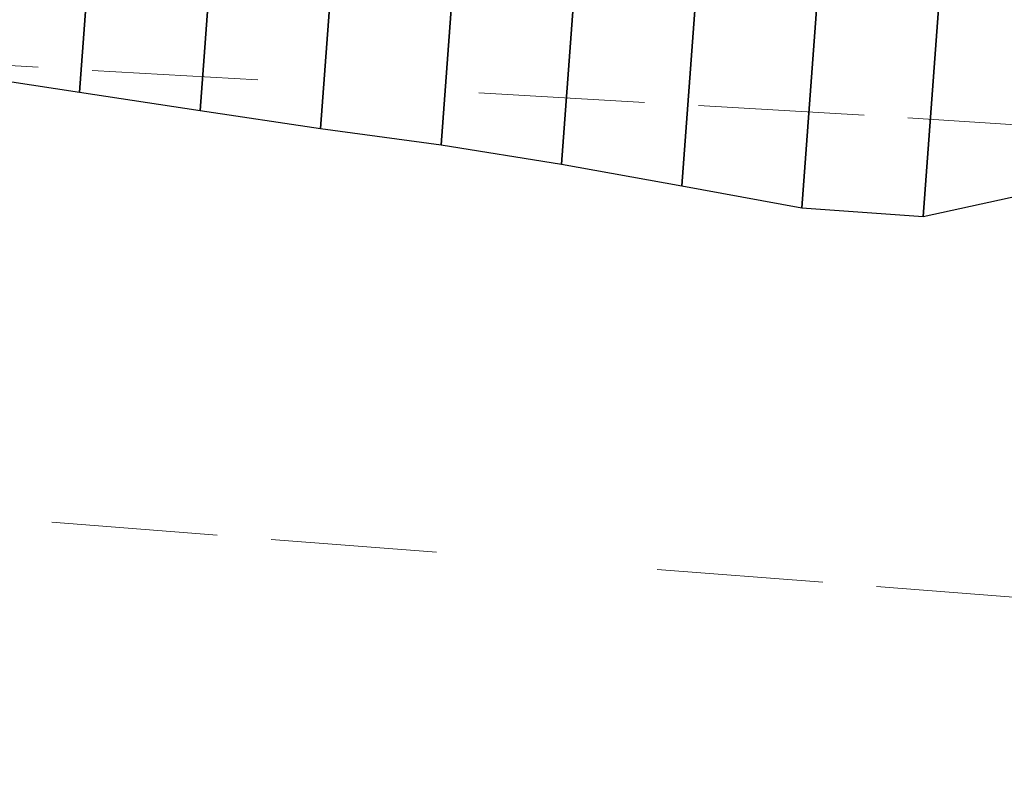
# Model space of a CAD drawing. Extents: x 1898858 to 1901081, y 702374 to 703323.
# Tile 643 of 656: x 1899606 to 1899622, y 703207 to 703220. Entities that reach past the tile are written whole.
import ezdxf

# ---------------------------------------------------------------- set-up
doc = ezdxf.new("R2010")
doc.units = 0
doc.header["$MEASUREMENT"] = 0
for name, pattern in [('DGN Style 5', [6.378144, 2.73349, -3.644654]), ('gasex', [0]), ('teleex', [0])]:
    doc.linetypes.add(name, pattern=pattern)
for name, color, linetype, lineweight in [('DT_P_Tie', 94, 'Continuous', 0), ('MD_P_Surface_Finished_Grade', 94, 'Continuous', 30), ('UT_X_Gas', 40, 'gasex', 0), ('UT_X_Telecom', 30, 'teleex', 0)]:
    doc.layers.add(name, color=color, linetype=linetype, lineweight=lineweight)

# ---------------------------------------------------------------- blocks, each defined once
blk = doc.blocks.new('*U22')
at = {"layer": 'DT_P_Tie'}
blk.add_polyline3d([(1899604.815739, 703218.713229, 988.643499), (1899606.798983, 703218.412787, 988.638713), (1899608.782094, 703218.110565, 988.633867), (1899610.765828, 703217.816747, 988.629307), (1899612.751344, 703217.547035, 988.625568), (1899614.733352, 703217.229888, 988.609462), (1899616.712336, 703216.871853, 988.58339), (1899618.690963, 703216.50898, 988.557193), (1899620.685954, 703216.367396, 988.593099), (1899622.724071, 703216.808995, 988.776248), (1899624.761596, 703217.242577, 988.959289), (1899626.802238, 703217.718315, 989.142902), (1899628.787212, 703217.441281, 989.137734), (1899630.748835, 703216.848471, 989.058633), (1899632.714018, 703216.303798, 988.984665), (1899634.680798, 703215.780733, 988.913001), (1899636.643506, 703215.202591, 988.835464), (1899638.605789, 703214.618718, 988.757316)], dxfattribs=at)

msp = doc.modelspace()

# ---------------------------------------------------------------- linework, layer by layer
at = {"layer": 'UT_X_Gas', "linetype": 'DGN Style 5'}
msp.add_polyline3d([(1899537.122693, 703222.83597, 984.547267), (1899547.105817, 703222.255253, 984.951189), (1899557.088941, 703221.674536, 985.589234), (1899567.072066, 703221.09382, 985.625418), (1899577.05519, 703220.513103, 985.690895), (1899587.038314, 703219.932387, 985.798686), (1899597.021438, 703219.35167, 985.643956), (1899607.004562, 703218.770953, 985.65139), (1899616.987687, 703218.190237, 985.616302), (1899620.4334, 703217.9898, 985.802725), (1899626.967792, 703217.560764, 986.156418), (1899636.946307, 703216.905594, 986.015665), (1899646.924821, 703216.250424, 985.866372), (1899656.903336, 703215.595254, 985.909764), (1899666.88185, 703214.940084, 986.177947)], dxfattribs=at)
at = {"layer": 'UT_X_Telecom', "linetype": 'DGN Style 5'}
msp.add_polyline3d([(1899530.190878, 703217.25922, 985.213192), (1899540.160747, 703216.483525, 985.454876), (1899550.130617, 703215.70783, 985.798586), (1899560.100486, 703214.932135, 986.347869), (1899570.070356, 703214.156439, 986.376613), (1899580.040225, 703213.380744, 986.437166), (1899590.010095, 703212.605049, 986.432184), (1899599.979964, 703211.829354, 986.416838), (1899609.949834, 703211.053659, 986.401492), (1899619.919703, 703210.277964, 986.439913), (1899629.889573, 703209.502269, 986.467454), (1899639.859442, 703208.726574, 986.538265), (1899649.829311, 703207.950879, 986.609075), (1899656.6616, 703207.4193, 986.813421), (1899659.800138, 703207.187819, 986.907262)], dxfattribs=at)

# ---------------------------------------------------------------- block references
at = {"layer": 'DT_P_Tie'}
msp.add_blockref('*U22', (0, 0), dxfattribs=at)

# ---------------------------------------------------------------- meshes
at = {"layer": 'MD_P_Surface_Finished_Grade'}
mesh = msp.add_polyface(dxfattribs=at)
corners = [(1899555.549085, 703230.47622, 989.800906), (1899555.248301, 703226.408831, 988.781282), (1899556.629717, 703226.783815, 988.922304), (1899556.89267, 703230.339635, 989.813687), (1899594.174689, 703226.549662, 990.198913), (1899593.769993, 703221.077101, 988.827037), (1899594.915305, 703220.428869, 988.71649), (1899595.359035, 703226.429265, 990.220685), (1899596.886292, 703219.96269, 988.664263), (1899597.349533, 703226.226918, 990.234596), (1899598.871265, 703219.685637, 988.660274), (1899599.34003, 703226.02457, 990.249335), (1899600.851623, 703219.346171, 988.65416), (1899601.330528, 703225.822222, 990.277594), (1899602.833547, 703219.027885, 988.648768), (1899603.321025, 703225.619875, 990.301265), (1899604.815739, 703218.713229, 988.643499), (1899605.311523, 703225.417527, 990.32415), (1899606.798983, 703218.412787, 988.638713), (1899607.30202, 703225.215179, 990.343955), (1899608.782094, 703218.110565, 988.633867), (1899609.292518, 703225.012832, 990.364146), (1899610.765828, 703217.816747, 988.629307), (1899611.283015, 703224.810484, 990.382516), (1899612.751344, 703217.547035, 988.625568), (1899613.273513, 703224.608136, 990.395663), (1899614.733352, 703217.229888, 988.609462), (1899615.26401, 703224.405788, 990.408335), (1899616.712336, 703216.871853, 988.58339), (1899617.254508, 703224.203441, 990.421292), (1899618.690963, 703216.50898, 988.557193), (1899619.245006, 703224.001093, 990.435336), (1899620.685954, 703216.367396, 988.593099), (1899621.235503, 703223.798745, 990.456009), (1899622.724071, 703216.808995, 988.776248), (1899623.226001, 703223.596398, 990.477732), (1899624.761596, 703217.242577, 988.959289), (1899625.216498, 703223.39405, 990.501357), (1899626.802238, 703217.718315, 989.142902), (1899627.206996, 703223.191702, 990.514985), (1899628.787212, 703217.441281, 989.137734), (1899629.197493, 703222.989354, 990.52854), (1899630.748835, 703216.848471, 989.058633), (1899631.187991, 703222.787007, 990.547321), (1899632.714018, 703216.303798, 988.984665), (1899633.178488, 703222.584659, 990.559168), (1899634.680798, 703215.780733, 988.913001), (1899635.168986, 703222.382311, 990.567902), (1899636.643506, 703215.202591, 988.835464), (1899637.159483, 703222.179964, 990.58457), (1899638.605789, 703214.618718, 988.757316), (1899639.149981, 703221.977616, 990.602064), (1899640.56862, 703214.042237, 988.679956), (1899641.140478, 703221.775268, 990.618493), (1899642.550363, 703213.721514, 988.664873), (1899643.130976, 703221.57292, 990.633084), (1899644.538652, 703213.489299, 988.677394), (1899645.121473, 703221.370573, 990.653092), (1899646.527922, 703213.270346, 988.690197), (1899647.111971, 703221.168225, 990.670058), (1899648.516864, 703213.046962, 988.702905), (1899649.102468, 703220.965877, 990.68804), (1899650.502548, 703212.779533, 988.714676), (1899651.092966, 703220.76353, 990.716125), (1899652.48957, 703212.530177, 988.726831), (1899653.083463, 703220.561182, 990.740065), (1899654.482176, 703212.356339, 988.740595), (1899655.073961, 703220.358834, 990.746682), (1899656.498273, 703212.500164, 988.850135), (1899657.064459, 703220.156487, 990.769442), (1899658.511545, 703212.605786, 988.94881), (1899659.054956, 703219.954139, 990.790914), (1899659.659109, 703212.66599, 989.005055), (1899660.18954, 703219.838801, 990.803154), (1899660.524816, 703212.711407, 989.047485), (1899661.045454, 703219.751791, 990.812387), (1899662.53439, 703212.767023, 989.133624), (1899663.035951, 703219.549443, 990.833859), (1899664.533958, 703212.687325, 989.185843), (1899665.026449, 703219.347096, 990.855332), (1899666.533397, 703212.605886, 989.23811), (1899667.016946, 703219.144748, 990.877289), (1899668.526836, 703212.443319, 989.29262), (1899669.007444, 703218.9424, 990.921827)]
mesh.append_faces([[corners[k] for k in face] for face in [(0, 1, 2, 3), (4, 5, 6, 7), (7, 6, 8, 9), (9, 8, 10, 11), (11, 10, 12, 13), (13, 12, 14, 15), (15, 14, 16, 17), (17, 16, 18, 19), (19, 18, 20, 21), (21, 20, 22, 23), (23, 22, 24, 25), (25, 24, 26, 27), (27, 26, 28, 29), (29, 28, 30, 31), (31, 30, 32, 33), (33, 32, 34, 35), (35, 34, 36, 37), (37, 36, 38, 39), (39, 38, 40, 41), (41, 40, 42, 43), (43, 42, 44, 45), (45, 44, 46, 47), (47, 46, 48, 49), (49, 48, 50, 51), (51, 50, 52, 53), (53, 52, 54, 55), (55, 54, 56, 57), (57, 56, 58, 59), (59, 58, 60, 61), (61, 60, 62, 63), (63, 62, 64, 65), (65, 64, 66, 67), (67, 66, 68, 69), (69, 68, 70, 71), (71, 70, 72, 73), (73, 72, 74, 75), (75, 74, 76, 77), (77, 76, 78, 79), (79, 78, 80, 81), (81, 80, 82, 83)]])

doc.saveas('drawing.dxf')
